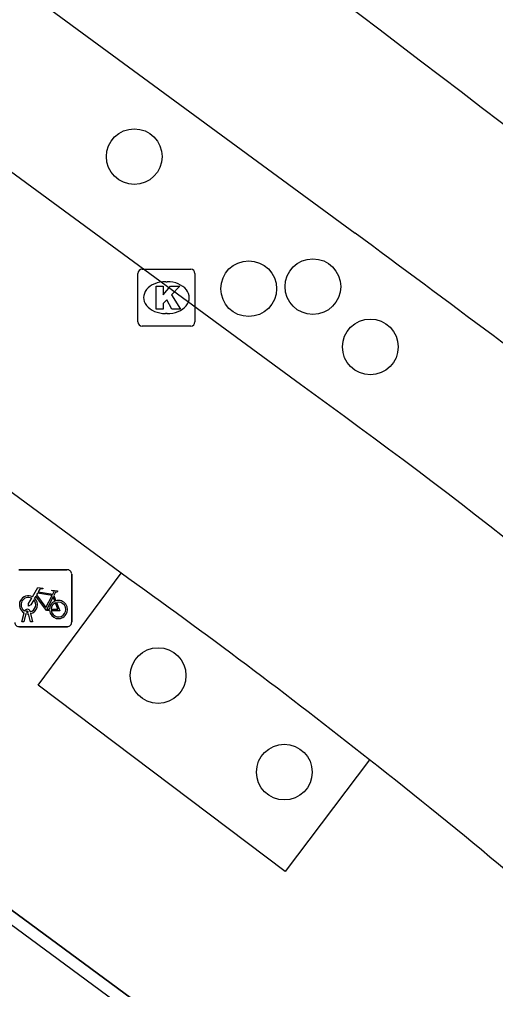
# Model space of a CAD drawing. Extents: x 161087 to 161922, y 382574 to 383873.
# Drawn here: x 161445.71 to 161454.07, y 383474.56 to 383491.6 of the extents above; entities that cross this region are included whole.
import ezdxf

# ---------------------------------------------------------------- set-up
doc = ezdxf.new("R2010")
doc.units = 0
for name, color, linetype in [('IMGEO_Boom', 7, 'Continuous'), ('IMGEO_Fietsenrek', 7, 'Continuous'), ('IMGEO_Fietspad_gesloten', 7, 'Continuous'), ('IMGEO_Kolk', 7, 'Continuous'), ('IMGEO_OVBaan_gesloten', 7, 'Continuous'), ('IMGEO_Pand', 7, 'Continuous'), ('IMGEO_Pand_overbouw', 7, 'Continuous'), ('IMGEO_Voetpad_open', 7, 'Continuous')]:
    doc.layers.add(name, color=color, linetype=linetype)

msp = doc.modelspace()

# ---------------------------------------------------------------- linework, layer by layer
at = {"layer": 'IMGEO_Boom'}
for centre in [(161447.728, 383489.192), (161450.861, 383486.909), (161449.735, 383486.873), (161451.869, 383485.85), (161448.146, 383480.079), (161450.36, 383478.383)]:
    msp.add_circle(centre, 0.489, dxfattribs=at)
at = {"layer": 'IMGEO_Fietsenrek'}
for p, q in [((161445.705, 383481.937), (161446.546, 383481.937)), ((161446.546, 383481.937), (161445.705, 383481.937)), ((161446.63, 383481.862), (161446.63, 383481.021)), ((161446.63, 383481.021), (161446.63, 383481.862)), ((161446.317, 383481.486), (161446.353, 383481.391)), ((161445.757, 383481.021), (161445.796, 383481.181)), ((161445.826, 383481.169), (161445.791, 383481.021)), ((161445.868, 383481.193), (161445.867, 383481.197)), ((161445.909, 383481.021), (161445.875, 383481.163)), ((161445.899, 383481.204), (161445.9, 383481.197)), ((161445.907, 383481.167), (161445.942, 383481.021)), ((161446.555, 383480.937), (161445.714, 383480.937)), ((161445.714, 383480.937), (161446.555, 383480.937)), ((161445.791, 383481.021), (161445.757, 383481.021)), ((161445.942, 383481.021), (161445.909, 383481.021))]:
    msp.add_line(p, q, dxfattribs=at)
for points in [[(161445.943, 383481.463), (161446.038, 383481.627), (161446.124, 383481.613), (161446.126, 383481.604), (161446.07, 383481.593), (161446.043, 383481.548), (161446.299, 383481.507)], [(161445.964, 383481.411), (161445.912, 383481.321), (161445.872, 383481.296), (161445.873, 383481.343), (161445.928, 383481.437)], [(161446.239, 383481.219), (161446.189, 383481.219), (161445.998, 383481.47), (161445.979, 383481.438)], [(161446.286, 383481.482), (161446.029, 383481.523), (161446.012, 383481.494), (161446.179, 383481.274), (161446.286, 383481.482)], [(161446.334, 383481.384), (161446.304, 383481.461), (161446.195, 383481.243), (161446.238, 383481.243)], [(161446.299, 383481.507), (161446.324, 383481.556), (161446.318, 383481.56), (161446.295, 383481.564), (161446.283, 383481.571), (161446.282, 383481.574), (161446.284, 383481.579), (161446.379, 383481.564), (161446.381, 383481.554), (161446.371, 383481.541), (161446.359, 383481.535), (161446.345, 383481.541), (161446.317, 383481.486)], [(161446.268, 383481.243), (161446.388, 383481.242), (161446.344, 383481.356)], [(161446.364, 383481.363), (161446.419, 383481.218), (161446.269, 383481.218)]]:
    msp.add_lwpolyline(points, dxfattribs=at)
for centre, radius, start, end in [((161446.552, 383481.859), 0.0779, 2.4484, 94.2845), ((161446.552, 383481.859), 0.0779, 2.4484, 94.2845), ((161445.87, 383481.322), 0.159, 62.6766, 242.1369), ((161445.87, 383481.322), 0.129, 63.3192, 238.903), ((161445.87, 383481.322), 0.159, 283.5766, 46.6042), ((161445.87, 383481.322), 0.129, 283.6043, 43.4302), ((161446.397, 383481.238), 0.159, 113.3408, 178.3217), ((161446.397, 383481.238), 0.159, 187.0065, 105.7708), ((161446.397, 383481.238), 0.129, 113.923, 177.9556), ((161446.397, 383481.238), 0.129, 188.6715, 104.5883), ((161445.85, 383481.193), 0.0499, 12.8025, 158.6934), ((161445.87, 383481.322), 0.159, 253.9967, 271.7867), ((161445.85, 383481.193), 0.0174, 12.8025, 163.4502), ((161445.87, 383481.322), 0.129, 253.415, 269.0204), ((161445.708, 383481.015), 0.0779, 182.4484, 274.2845), ((161445.708, 383481.015), 0.0779, 182.4484, 274.2845), ((161446.552, 383481.015), 0.0779, 272.4484, 4.2845), ((161446.552, 383481.015), 0.0779, 272.4484, 4.2845)]:
    msp.add_arc(centre, radius, start, end, dxfattribs=at)
at = {"layer": 'IMGEO_Fietspad_gesloten'}
for points in [[(161450.642, 383485.188), (161435.816, 383496.094)], [(161447.495, 383481.879), (161439.022, 383488.123)]]:
    msp.add_lwpolyline(points, dxfattribs=at)
for centre, radius, start, end in [((161387.848, 383397.708), 107.684, 48.89123, 54.32872), ((161380.922, 383388.814), 114.425, 51.69095, 54.42218), ((161381.058, 383388.886), 114.284, 48.60726, 51.72256)]:
    msp.add_arc(centre, radius, start, end, dxfattribs=at)
at = {"layer": 'IMGEO_Kolk'}
for p, q in [((161447.791, 383486.29), (161447.791, 383487.142)), ((161447.866, 383487.216), (161448.718, 383487.216)), ((161448.792, 383487.142), (161448.792, 383486.29)), ((161448.279, 383486.996), (161448.304, 383486.996)), ((161448.302, 383486.436), (161448.277, 383486.436)), ((161448.718, 383486.216), (161447.866, 383486.216))]:
    msp.add_line(p, q, dxfattribs=at)
for points in [[(161447.791, 383486.29), (161447.791, 383487.142)], [(161447.866, 383487.216), (161448.718, 383487.216)], [(161448.792, 383487.142), (161448.792, 383486.29)], [(161448.112, 383486.916), (161448.235, 383486.916), (161448.235, 383486.765), (161448.365, 383486.916), (161448.529, 383486.916), (161448.383, 383486.765), (161448.536, 383486.516), (161448.384, 383486.516), (161448.299, 383486.68), (161448.235, 383486.613), (161448.235, 383486.516), (161448.112, 383486.516), (161448.112, 383486.916)], [(161448.718, 383486.216), (161447.866, 383486.216)]]:
    msp.add_lwpolyline(points, dxfattribs=at)
for centre, start, end in [((161447.868, 383487.14), 91.552, 178.448), ((161447.868, 383487.14), 91.552, 178.448), ((161448.716, 383487.14), 1.552, 88.448), ((161448.716, 383487.14), 1.552, 88.448), ((161447.868, 383486.292), 181.552, 268.448), ((161447.868, 383486.292), 181.552, 268.448), ((161448.716, 383486.292), 271.552, 358.448), ((161448.716, 383486.292), 271.552, 358.448)]:
    msp.add_arc(centre, 0.0765, start, end, dxfattribs=at)
for centre, major_axis, ratio, start_param, end_param in [((161448.278, 383486.716), (-0.387, 0.002), 0.722429, 4.712389, 7.853982), ((161448.303, 383486.716), (-0.39, 0.002), 0.717154, 1.570796, 4.712389)]:
    msp.add_ellipse(centre, major_axis=major_axis, ratio=ratio, start_param=start_param, end_param=end_param, dxfattribs=at)
at = {"layer": 'IMGEO_OVBaan_gesloten'}
msp.add_lwpolyline([(161437.931, 383497.892), (161451.602, 383487.846)], dxfattribs=at)
for centre, radius, start, end in [((161002.692, 382901.097), 741.879, 51.652272, 53.859801), ((161225.203, 383180.513), 381.72, 52.71741, 53.6226)]:
    msp.add_arc(centre, radius, start, end, dxfattribs=at)
at = {"layer": 'IMGEO_Pand'}
msp.add_lwpolyline([(161428.893, 383486.555), (161433.056, 383483.481), (161433.148, 383483.606), (161433.599, 383483.264), (161433.509, 383483.145), (161437.68, 383480.067), (161437.773, 383480.192), (161438.225, 383479.84), (161438.139, 383479.729), (161442.291, 383476.663), (161442.395, 383476.791), (161442.518, 383476.703), (161443.105, 383477.52), (161447.979, 383473.929)], dxfattribs=at)
at = {"layer": 'IMGEO_Pand_overbouw'}
for points in [[(161455.856, 383468.373), (161428.25, 383488.747)], [(161428.893, 383486.555), (161433.056, 383483.481), (161433.148, 383483.606), (161433.599, 383483.264), (161433.509, 383483.145), (161437.68, 383480.067), (161437.773, 383480.192), (161438.225, 383479.84), (161438.139, 383479.729), (161442.291, 383476.663), (161442.395, 383476.791), (161442.518, 383476.703), (161443.105, 383477.52), (161447.979, 383473.929)]]:
    msp.add_lwpolyline(points, dxfattribs=at)
at = {"layer": 'IMGEO_Voetpad_open'}
for points in [[(161428.25, 383488.747), (161455.856, 383468.373)], [(161451.854, 383478.601), (161450.375, 383476.639), (161446.042, 383479.91), (161447.495, 383481.879)]]:
    msp.add_lwpolyline(points, dxfattribs=at)

doc.saveas('drawing.dxf')
